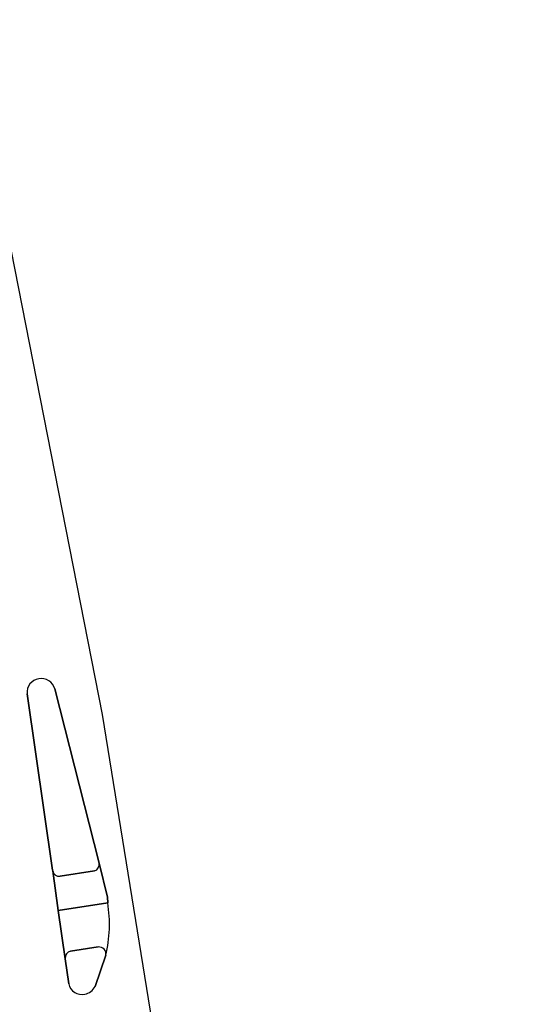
# Model space of a CAD drawing. Extents: x 160077 to 160948, y 386481 to 387498.
# Drawn here: x 160877.8 to 160914.5, y 386883.1 to 386953.8 of the extents above; entities that cross this region are included whole.
import ezdxf

# ---------------------------------------------------------------- set-up
doc = ezdxf.new("R2010")
doc.units = 0
for name, color, linetype in [('IMGEO_Fietspad_gesloten', 7, 'Continuous'), ('IMGEO_Rijbaan_lokaal_gesloten', 7, 'Continuous'), ('IMGEO_Verkeerseiland_gesloten', 7, 'Continuous'), ('IMGEO_Verkeerseiland_groen', 7, 'Continuous'), ('IMGEO_Voetpad_open', 7, 'Continuous')]:
    doc.layers.add(name, color=color, linetype=linetype)

msp = doc.modelspace()

# ---------------------------------------------------------------- linework, layer by layer
at = {"layer": 'IMGEO_Fietspad_gesloten'}
for points in [[(160884.173, 386890.37), (160880.621, 386889.822), (160881.116, 386886.369)], [(160881.498, 386886.898), (160883.488, 386887.208)]]:
    msp.add_lwpolyline(points, dxfattribs=at)
for centre, radius, start, end in [((160874.527, 386888.834), 9.767, 346.83898, 9.04846), ((160881.608, 386886.416), 0.494, 102.87834, 185.45427), ((160883.529, 386886.694), 0.516, 350.61964, 94.59187)]:
    msp.add_arc(centre, radius, start, end, dxfattribs=at)
at = {"layer": 'IMGEO_Rijbaan_lokaal_gesloten'}
for points in [[(160911.917, 386716.69), (160912.703, 386711.723), (160913.686, 386705.403), (160914.518, 386705.52), (160914.501, 386705.629), (160887.77, 386879.356), (160883.793, 386903.906), (160869.094, 386978.618), (160851.673, 387075.841), (160841.78, 387131.053)], [(160881.373, 386884.555), (160881.116, 386886.369), (160880.621, 386889.822), (160880.217, 386892.669), (160880.21, 386892.719), (160878.377, 386905.39)], [(160880.364, 386905.732), (160883.547, 386893.233), (160884.153, 386890.783), (160884.173, 386890.37)], [(160884.038, 386886.61), (160883.258, 386884.367)]]:
    msp.add_lwpolyline(points, dxfattribs=at)
for centre, radius, start, end in [((160879.386, 386905.47), 1.012, 15.01572, 184.51627), ((160874.527, 386888.834), 9.767, 346.83898, 9.04846), ((160882.33, 386884.774), 0.982, 192.87731, 281.22946), ((160882.289, 386884.884), 1.098, 282.17479, 331.88772)]:
    msp.add_arc(centre, radius, start, end, dxfattribs=at)
at = {"layer": 'IMGEO_Verkeerseiland_gesloten'}
for points in [[(160883.488, 386887.208), (160881.498, 386886.898)], [(160881.116, 386886.369), (160881.373, 386884.555)], [(160883.258, 386884.367), (160884.038, 386886.61)]]:
    msp.add_lwpolyline(points, dxfattribs=at)
for centre, radius, start, end in [((160881.608, 386886.416), 0.494, 102.87834, 185.45427), ((160883.529, 386886.694), 0.516, 350.61964, 94.59187), ((160882.33, 386884.774), 0.982, 192.87731, 281.22946), ((160882.289, 386884.884), 1.098, 282.17479, 331.88772)]:
    msp.add_arc(centre, radius, start, end, dxfattribs=at)
at = {"layer": 'IMGEO_Verkeerseiland_groen'}
for points in [[(160878.377, 386905.39), (160880.21, 386892.719)], [(160883.547, 386893.233), (160880.364, 386905.732)], [(160880.21, 386892.719), (160880.217, 386892.669)], [(160880.751, 386892.297), (160883.213, 386892.664)]]:
    msp.add_lwpolyline(points, dxfattribs=at)
for centre, radius, start, end in [((160879.386, 386905.47), 1.012, 15.01572, 184.51627), ((160880.677, 386892.76), 0.469, 191.20709, 279.06852), ((160883.084, 386893.122), 0.476, 285.72145, 13.45313)]:
    msp.add_arc(centre, radius, start, end, dxfattribs=at)
at = {"layer": 'IMGEO_Voetpad_open'}
for points in [[(160880.217, 386892.669), (160880.621, 386889.822), (160884.173, 386890.37), (160884.153, 386890.783), (160883.547, 386893.233)], [(160883.213, 386892.664), (160880.751, 386892.297)]]:
    msp.add_lwpolyline(points, dxfattribs=at)
for centre, radius, start, end in [((160880.677, 386892.76), 0.469, 191.20709, 279.06852), ((160883.084, 386893.122), 0.476, 285.72145, 13.45313)]:
    msp.add_arc(centre, radius, start, end, dxfattribs=at)

doc.saveas('drawing.dxf')
